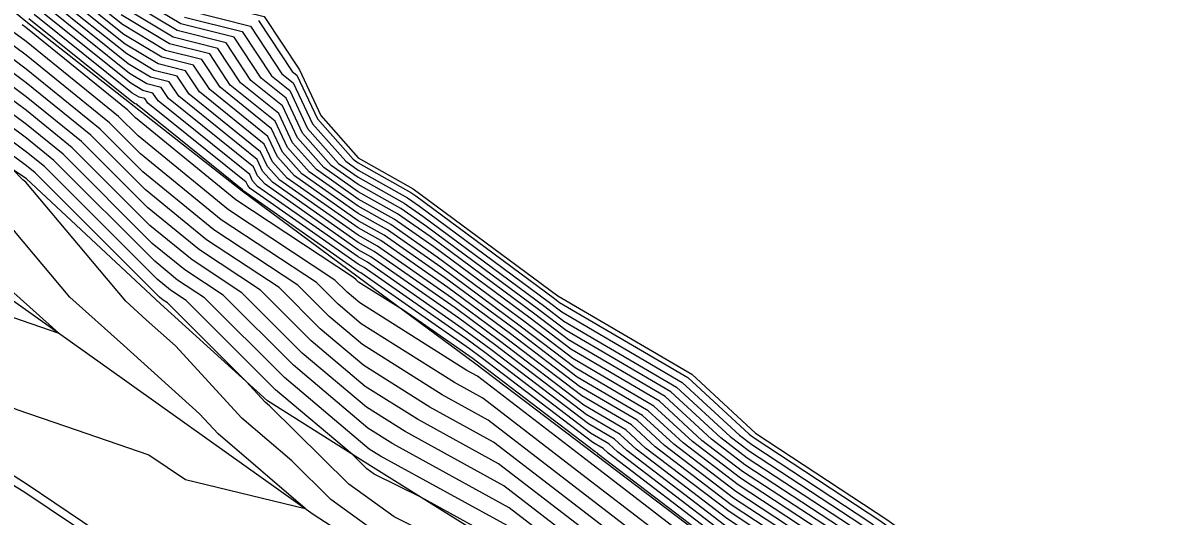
# Model space of a CAD drawing. Extents: x 2188792 to 2191981, y 386090 to 389710.
# Drawn here: x 2189286.1 to 2189350, y 386730.1 to 386757.7 of the extents above; entities that cross this region are included whole.
import ezdxf

# ---------------------------------------------------------------- set-up
doc = ezdxf.new("R2010")
doc.units = 0
for name, color, linetype in [('DTM Contours Major', 7, 'Continuous'), ('DTM Contours Minor', 7, 'Continuous'), ('PH Exist DTM Breakline', 7, 'Continuous')]:
    doc.layers.add(name, color=color, linetype=linetype)

msp = doc.modelspace()

# ---------------------------------------------------------------- linework, layer by layer
at = {"layer": 'DTM Contours Major'}
for points in [[(2189350.803, 386708.746), (2189348.137, 386709.86), (2189344.404, 386712.638), (2189341.844, 386713.657), (2189338.016, 386716.622), (2189335.898, 386718.473), (2189331.438, 386721.888), (2189330.049, 386723.079), (2189324.559, 386727.289), (2189322.887, 386728.242), (2189317.443, 386732.429), (2189311.899, 386736.693), (2189310.308, 386737.567), (2189305.092, 386740.858), (2189303.797, 386741.948), (2189302.579, 386743.164), (2189297.251, 386746.677), (2189292.729, 386750.366), (2189290.991, 386752.103), (2189286.332, 386755.884), (2189285.181, 386756.736), (2189280.325, 386762.016)], [(2189252.164, 386752.109), (2189257.384, 386749.913), (2189259.185, 386749.421), (2189269.363, 386743.31), (2189269.847, 386742.862), (2189270.259, 386742.734), (2189278.137, 386739.097), (2189279.886, 386738.636), (2189285.816, 386736.06), (2189288.533, 386735.128), (2189293.202, 386733.527), (2189295.263, 386732.153), (2189301.954, 386730.526), (2189297.087, 386734.696), (2189296.046, 386735.828), (2189291.781, 386739.657), (2189288.778, 386742.351), (2189285.689, 386746.033), (2189283.259, 386747.926), (2189280.178, 386751.106), (2189278.916, 386752.132), (2189275.11, 386756.309), (2189274.641, 386756.823), (2189270.038, 386760.305)], [(2189351.934, 386716.805), (2189347.214, 386719.546), (2189345.805, 386720.583), (2189339.322, 386724.497), (2189337.946, 386725.501), (2189333.966, 386728.419), (2189332.481, 386729.552), (2189326.694, 386733.347), (2189325.216, 386734.475), (2189322.423, 386737.05), (2189316.564, 386740.485), (2189315.088, 386741.609), (2189308.744, 386746.304), (2189307.309, 386747.306), (2189304.927, 386748.648), (2189303.404, 386749.715), (2189301.801, 386751.516), (2189300.882, 386753.477), (2189299.494, 386754.593), (2189297.976, 386756.889), (2189294.993, 386757.634), (2189291.419, 386759.784)], [(2189352.223, 386713.35), (2189348.783, 386715.906), (2189346.045, 386717.495), (2189342.736, 386719.933), (2189338.842, 386722.283), (2189335.61, 386724.642), (2189333.144, 386726.45), (2189329.657, 386729.111), (2189326.058, 386731.471), (2189322.586, 386734.119), (2189320.843, 386735.727), (2189317.186, 386737.871), (2189313.72, 386740.512), (2189309.746, 386743.453), (2189306.374, 386745.807), (2189304.925, 386746.623), (2189301.348, 386749.129), (2189300.407, 386750.188), (2189299.867, 386751.339), (2189296.608, 386753.963), (2189295.704, 386755.328), (2189293.931, 386755.771), (2189291.806, 386757.049), (2189288.558, 386759.652)], [(2189351.048, 386710.983), (2189345.632, 386715.007), (2189344.877, 386715.445), (2189339.667, 386719.282), (2189338.362, 386720.07), (2189333.273, 386723.783), (2189332.323, 386724.48), (2189326.832, 386728.671), (2189325.422, 386729.595), (2189319.956, 386733.764), (2189319.263, 386734.404), (2189317.808, 386735.257), (2189312.351, 386739.415), (2189310.747, 386740.602), (2189305.438, 386744.309), (2189304.924, 386744.598), (2189299.292, 386748.544), (2189299.012, 386748.859), (2189298.852, 386749.201), (2189293.721, 386753.332), (2189293.433, 386753.766), (2189292.869, 386753.907), (2189292.193, 386754.314), (2189287.079, 386758.411)], [(2189350.88, 386706.555), (2189344.627, 386709.166), (2189344.358, 386709.366), (2189339.883, 386711.147), (2189337.744, 386711.965), (2189337.364, 386712.161), (2189336.942, 386712.676), (2189331.419, 386717.501), (2189330.448, 386718.245), (2189325.328, 386722.636), (2189323.285, 386724.202), (2189316.915, 386727.835), (2189315.157, 386729.187), (2189313.366, 386730.564), (2189306.852, 386734.145), (2189305.466, 386735.019), (2189301.292, 386738.533), (2189297.368, 386742.451), (2189295.22, 386743.868), (2189293.396, 386745.356), (2189288.398, 386750.351), (2189286.348, 386752.015), (2189282.846, 386754.607)]]:
    msp.add_lwpolyline(points, dxfattribs=at)
at = {"layer": 'DTM Contours Minor'}
for points in [[(2189253.64, 386755.405), (2189255.096, 386754.793), (2189262.628, 386752.734), (2189265.756, 386750.856), (2189270.802, 386746.183), (2189275.102, 386744.845), (2189278.291, 386743.372), (2189283.957, 386741.879), (2189285.087, 386741.388), (2189288.163, 386740.333), (2189285.651, 386742.587), (2189285.063, 386743.289), (2189280.365, 386746.947), (2189279.118, 386748.234), (2189275.604, 386751.091), (2189273.589, 386753.302), (2189270.336, 386756.871), (2189266.613, 386756.912), (2189264.202, 386759.616), (2189258.454, 386760.646), (2189256.219, 386763.192), (2189249.036, 386760.62), (2189254.726, 386771.528), (2189250.007, 386775.187)], [(2189350.788, 386709.185), (2189348.839, 386709.998), (2189344.414, 386713.292), (2189342.679, 386713.982), (2189338.058, 386717.563), (2189336.794, 386718.667), (2189331.636, 386722.616), (2189330.993, 386723.168), (2189324.814, 386727.906), (2189324.082, 386728.323), (2189317.9, 386733.078), (2189311.605, 386737.919), (2189310.999, 386738.252), (2189305.017, 386742.025), (2189304.298, 386742.631), (2189303.621, 386743.306), (2189297.657, 386747.238), (2189292.596, 386751.368), (2189291.509, 386752.454), (2189286.329, 386756.658), (2189285.648, 386757.162), (2189281.195, 386762.005)], [(2189350.818, 386708.308), (2189347.435, 386709.721), (2189344.395, 386711.983), (2189341.008, 386713.331), (2189337.975, 386715.682), (2189335.003, 386718.278), (2189331.24, 386721.159), (2189329.105, 386722.991), (2189324.305, 386726.671), (2189321.693, 386728.161), (2189316.986, 386731.781), (2189312.192, 386735.467), (2189309.617, 386736.883), (2189305.167, 386739.69), (2189303.296, 386741.265), (2189301.537, 386743.021), (2189296.845, 386746.115), (2189292.862, 386749.364), (2189290.472, 386751.753), (2189286.335, 386755.11), (2189284.714, 386756.31), (2189280.373, 386761.031)], [(2189350.834, 386707.87), (2189346.733, 386709.582), (2189344.386, 386711.329), (2189340.172, 386713.006), (2189337.933, 386714.741), (2189334.107, 386718.084), (2189331.042, 386720.431), (2189328.161, 386722.902), (2189324.05, 386726.054), (2189320.499, 386728.079), (2189316.528, 386731.132), (2189312.486, 386734.241), (2189308.926, 386736.198), (2189305.242, 386738.522), (2189302.795, 386740.582), (2189300.495, 386742.879), (2189296.438, 386745.553), (2189292.996, 386748.362), (2189289.954, 386751.402), (2189286.339, 386754.336), (2189284.247, 386755.884), (2189280.42, 386760.046)], [(2189352.458, 386713.823), (2189349.413, 386716.086), (2189346.279, 386717.905), (2189343.35, 386720.063), (2189338.938, 386722.726), (2189336.077, 386724.814), (2189333.308, 386726.844), (2189330.222, 386729.2), (2189326.186, 386731.847), (2189323.112, 386734.191), (2189321.159, 386735.991), (2189317.061, 386738.394), (2189313.994, 386740.732), (2189309.545, 386744.023), (2189306.561, 386746.107), (2189304.926, 386747.028), (2189301.759, 386749.246), (2189300.686, 386750.453), (2189300.07, 386751.767), (2189297.185, 386754.089), (2189296.159, 386755.64), (2189294.143, 386756.144), (2189291.729, 386757.596), (2189288.854, 386759.9)], [(2189350.849, 386707.432), (2189346.031, 386709.443), (2189344.377, 386710.675), (2189339.337, 386712.681), (2189337.891, 386713.8), (2189333.211, 386717.89), (2189330.844, 386719.702), (2189327.216, 386722.813), (2189323.795, 386725.437), (2189319.304, 386727.998), (2189316.071, 386730.484), (2189312.779, 386733.016), (2189308.234, 386735.514), (2189305.317, 386737.354), (2189302.294, 386739.899), (2189299.453, 386742.736), (2189296.032, 386744.991), (2189293.129, 386747.36), (2189289.435, 386751.052), (2189286.342, 386753.562), (2189283.78, 386755.458), (2189280.468, 386759.061)], [(2189351.753, 386712.403), (2189347.522, 386715.546), (2189345.578, 386716.675), (2189341.508, 386719.673), (2189338.65, 386721.398), (2189334.675, 386724.298), (2189332.815, 386725.662), (2189328.527, 386728.935), (2189325.804, 386730.721), (2189321.534, 386733.977), (2189320.211, 386735.198), (2189317.435, 386736.825), (2189313.172, 386740.074), (2189310.146, 386742.313), (2189305.999, 386745.208), (2189304.925, 386745.813), (2189300.526, 386748.895), (2189299.849, 386749.656), (2189299.461, 386750.484), (2189295.453, 386753.71), (2189294.796, 386754.703), (2189293.506, 386755.025), (2189291.961, 386755.955), (2189287.966, 386759.156)], [(2189351.988, 386712.877), (2189348.153, 386715.726), (2189345.812, 386717.085), (2189342.122, 386719.803), (2189338.746, 386721.841), (2189335.142, 386724.47), (2189332.98, 386726.056), (2189329.092, 386729.023), (2189325.931, 386731.096), (2189322.06, 386734.048), (2189320.527, 386735.462), (2189317.31, 386737.348), (2189313.446, 386740.293), (2189309.946, 386742.883), (2189306.186, 386745.508), (2189304.925, 386746.218), (2189300.937, 386749.012), (2189300.128, 386749.922), (2189299.664, 386750.911), (2189296.03, 386753.837), (2189295.25, 386755.015), (2189293.719, 386755.398), (2189291.883, 386756.502), (2189288.262, 386759.404)], [(2189351.304, 386716.625), (2189346.98, 386719.136), (2189345.191, 386720.453), (2189339.226, 386724.054), (2189337.479, 386725.329), (2189333.801, 386728.025), (2189331.916, 386729.464), (2189326.567, 386732.972), (2189324.69, 386734.404), (2189322.107, 386736.785), (2189316.688, 386739.962), (2189314.815, 386741.39), (2189308.945, 386745.734), (2189307.122, 386747.006), (2189304.926, 386748.243), (2189302.993, 386749.598), (2189301.522, 386751.251), (2189300.679, 386753.049), (2189298.917, 386754.467), (2189297.521, 386756.577), (2189294.781, 386757.262), (2189291.497, 386759.237)], [(2189350.801, 386706.119), (2189344.37, 386708.406), (2189342.923, 386709.147), (2189337.347, 386711.279), (2189334.851, 386712.569), (2189332.078, 386715.949), (2189330.524, 386717.307), (2189330.25, 386717.516), (2189324.384, 386722.548), (2189323.031, 386723.585), (2189315.721, 386727.753), (2189314.7, 386728.539), (2189313.66, 386729.339), (2189306.16, 386733.46), (2189305.541, 386733.851), (2189300.791, 386737.85), (2189296.326, 386742.309), (2189294.813, 386743.306), (2189293.529, 386744.354), (2189287.879, 386750.001), (2189286.351, 386751.241), (2189282.379, 386754.181), (2189280.61, 386756.105), (2189277.071, 386758.782)], [(2189351.283, 386711.456), (2189346.262, 386715.187), (2189345.111, 386715.855), (2189340.281, 386719.412), (2189338.458, 386720.513), (2189333.741, 386723.955), (2189332.487, 386724.874), (2189327.397, 386728.759), (2189325.55, 386729.971), (2189320.482, 386733.835), (2189319.579, 386734.668), (2189317.684, 386735.779), (2189312.625, 386739.635), (2189310.547, 386741.173), (2189305.625, 386744.609), (2189304.924, 386745.003), (2189299.704, 386748.661), (2189299.291, 386749.125), (2189299.055, 386749.629), (2189294.298, 386753.458), (2189293.888, 386754.079), (2189293.081, 386754.28), (2189292.115, 386754.861), (2189287.375, 386758.659)], [(2189351.518, 386711.93), (2189346.892, 386715.366), (2189345.344, 386716.265), (2189340.894, 386719.542), (2189338.554, 386720.955), (2189334.208, 386724.127), (2189332.651, 386725.268), (2189327.962, 386728.847), (2189325.677, 386730.346), (2189321.008, 386733.906), (2189319.895, 386734.933), (2189317.559, 386736.302), (2189312.899, 386739.854), (2189310.346, 386741.743), (2189305.812, 386744.908), (2189304.925, 386745.408), (2189300.115, 386748.778), (2189299.57, 386749.39), (2189299.258, 386750.056), (2189294.876, 386753.584), (2189294.342, 386754.391), (2189293.294, 386754.653), (2189292.038, 386755.408), (2189287.671, 386758.908)], [(2189350.674, 386716.445), (2189346.746, 386718.725), (2189344.577, 386720.323), (2189339.13, 386723.611), (2189337.011, 386725.157), (2189333.637, 386727.631), (2189331.351, 386729.376), (2189326.44, 386732.597), (2189324.164, 386734.333), (2189321.791, 386736.521), (2189316.813, 386739.439), (2189314.541, 386741.171), (2189309.145, 386745.163), (2189306.935, 386746.706), (2189304.926, 386747.838), (2189302.582, 386749.48), (2189301.243, 386750.985), (2189300.476, 386752.622), (2189298.34, 386754.341), (2189297.067, 386756.265), (2189294.568, 386756.889), (2189291.574, 386758.69)], [(2189350.864, 386706.993), (2189345.329, 386709.305), (2189344.368, 386710.021), (2189338.501, 386712.355), (2189337.85, 386712.86), (2189332.315, 386717.696), (2189330.646, 386718.973), (2189326.272, 386722.725), (2189323.54, 386724.82), (2189318.11, 386727.916), (2189315.614, 386729.836), (2189313.073, 386731.79), (2189307.543, 386734.829), (2189305.392, 386736.187), (2189301.793, 386739.216), (2189298.411, 386742.594), (2189295.626, 386744.43), (2189293.263, 386746.358), (2189288.917, 386750.702), (2189286.345, 386752.788), (2189283.313, 386755.033), (2189280.515, 386758.075)], [(2189325.168, 386728.845), (2189318.904, 386733.622), (2189318.631, 386733.875), (2189318.057, 386734.211), (2189311.804, 386738.977), (2189311.148, 386739.462), (2189305.064, 386743.71), (2189304.924, 386743.789), (2189298.47, 386748.31), (2189298.455, 386748.327), (2189298.446, 386748.346), (2189292.566, 386753.08), (2189292.525, 386753.142), (2189292.444, 386753.162), (2189292.347, 386753.22), (2189286.488, 386757.915)], [(2189350.813, 386710.509), (2189345.001, 386714.827), (2189344.644, 386715.035), (2189339.053, 386719.152), (2189338.266, 386719.627), (2189332.806, 386723.611), (2189332.158, 386724.086), (2189326.267, 386728.583), (2189325.295, 386729.22), (2189319.43, 386733.693), (2189318.947, 386734.139), (2189317.932, 386734.734), (2189312.078, 386739.196), (2189310.947, 386740.032), (2189305.251, 386744.009), (2189304.924, 386744.193), (2189298.881, 386748.427), (2189298.734, 386748.593), (2189298.649, 386748.774), (2189293.144, 386753.206), (2189292.979, 386753.454), (2189292.657, 386753.535), (2189292.27, 386753.767), (2189286.783, 386758.163)], [(2189350.044, 386716.266), (2189346.513, 386718.315), (2189343.963, 386720.193), (2189339.034, 386723.169), (2189336.544, 386724.985), (2189333.473, 386727.238), (2189330.786, 386729.288), (2189326.313, 386732.222), (2189323.638, 386734.262), (2189321.475, 386736.256), (2189316.937, 386738.916), (2189314.267, 386740.951), (2189309.345, 386744.593), (2189306.748, 386746.407), (2189304.926, 386747.433), (2189302.171, 386749.363), (2189300.964, 386750.719), (2189300.273, 386752.194), (2189297.762, 386754.215), (2189296.613, 386755.952), (2189294.356, 386756.516), (2189291.651, 386758.143)], [(2189295.205, 386758.007), (2189298.43, 386757.202), (2189300.072, 386754.72), (2189301.085, 386753.904), (2189302.08, 386751.782), (2189303.815, 386749.832), (2189304.927, 386749.053), (2189307.496, 386747.606), (2189308.544, 386746.874), (2189315.362, 386741.829), (2189316.439, 386741.008), (2189322.739, 386737.315), (2189325.742, 386734.546), (2189326.822, 386733.723), (2189333.046, 386729.64), (2189334.13, 386728.813), (2189338.413, 386725.672), (2189339.418, 386724.939), (2189346.419, 386720.713), (2189347.447, 386719.956), (2189352.565, 386716.985)], [(2189295.418, 386758.38), (2189298.884, 386757.514), (2189300.649, 386754.846), (2189301.288, 386754.332), (2189302.359, 386752.048), (2189304.226, 386749.949), (2189304.927, 386749.458), (2189307.683, 386747.905), (2189308.344, 386747.444), (2189315.636, 386742.048), (2189316.315, 386741.531), (2189323.055, 386737.579), (2189326.269, 386734.617), (2189326.949, 386734.098), (2189333.611, 386729.728), (2189334.294, 386729.207), (2189338.88, 386725.844), (2189339.514, 386725.382), (2189347.032, 386720.843), (2189347.681, 386720.366), (2189353.195, 386717.165)], [(2189299.338, 386757.826), (2189301.226, 386754.972), (2189301.49, 386754.759), (2189302.637, 386752.314), (2189304.637, 386750.066), (2189304.927, 386749.863), (2189307.87, 386748.205), (2189308.143, 386748.014), (2189315.91, 386742.268), (2189316.191, 386742.053), (2189323.371, 386737.844), (2189326.795, 386734.688), (2189327.076, 386734.473), (2189334.176, 386729.817), (2189334.459, 386729.601), (2189339.348, 386726.016), (2189339.61, 386725.825), (2189347.646, 386720.973), (2189347.914, 386720.776), (2189353.825, 386717.345)], [(2189325.041, 386728.47), (2189318.378, 386733.551), (2189318.315, 386733.61), (2189318.181, 386733.688), (2189311.53, 386738.757), (2189311.348, 386738.892), (2189307.481, 386741.592), (2189304.942, 386743.193), (2189304.799, 386743.314), (2189304.664, 386743.449), (2189298.063, 386747.8), (2189292.462, 386752.37), (2189292.028, 386752.804), (2189286.326, 386757.431), (2189286.115, 386757.587)], [(2189352.04, 386702.555), (2189346.564, 386705.333), (2189344.418, 386706.096), (2189338.242, 386709.261), (2189336.553, 386709.907), (2189329.825, 386713.383), (2189328.664, 386714.798), (2189324.964, 386717.584), (2189322.498, 386722.216), (2189322.333, 386722.362), (2189314.417, 386725.86), (2189312.642, 386727.217), (2189306.938, 386730.051), (2189304.396, 386731.888), (2189299.954, 386736.259), (2189299.713, 386736.465), (2189298.646, 386737.627), (2189294.242, 386742.024), (2189294.001, 386742.183), (2189293.796, 386742.349), (2189286.842, 386749.3), (2189286.358, 386749.693), (2189281.445, 386753.329)], [(2189313.953, 386728.113), (2189308.417, 386731.156), (2189305.817, 386732.447), (2189305.408, 386732.743), (2189304.594, 386733.544), (2189300.291, 386737.167), (2189295.284, 386742.166), (2189294.407, 386742.744), (2189293.663, 386743.352), (2189287.361, 386749.65), (2189286.355, 386750.467), (2189281.912, 386753.755)], [(2189308.058, 386727.655), (2189303.384, 386731.032), (2189301.2, 386733.182), (2189298.4, 386735.581), (2189294.689, 386739.617), (2189293.056, 386741.084), (2189291.905, 386742.116), (2189286.316, 386748.777), (2189286.153, 386748.904), (2189285.574, 386749.502)], [(2189285.539, 386731.892), (2189286.2, 386731.478), (2189291.924, 386727.63)]]:
    msp.add_lwpolyline(points, dxfattribs=at)
at = {"layer": 'PH Exist DTM Breakline'}
for points in [[(2189256.097, 386799.77), (2189259.166, 386796.152), (2189264.151, 386790.565), (2189268.219, 386787.651), (2189272.784, 386783.661), (2189275.847, 386780.823), (2189280.483, 386775.468), (2189283.227, 386771.625), (2189285.024, 386769.266), (2189291.133, 386761.811), (2189295.78, 386759.016), (2189299.659, 386758.046), (2189301.634, 386755.061), (2189302.834, 386752.501), (2189304.927, 386750.148), (2189308.002, 386748.416), (2189316.103, 386742.422), (2189323.594, 386738.03), (2189327.166, 386734.738), (2189334.574, 386729.879), (2189339.677, 386726.137), (2189348.079, 386721.065), (2189354.27, 386717.471)], [(2189350.894, 386706.136), (2189344.355, 386709.112), (2189337.815, 386712.088), (2189330.173, 386717.231), (2189322.53, 386722.374), (2189314.066, 386727.641), (2189305.602, 386732.907), (2189299.837, 386736.549), (2189293.847, 386741.97), (2189286.361, 386748.975), (2189280.773, 386752.717), (2189275.186, 386756.458), (2189269.598, 386760.2), (2189264.258, 386766.071), (2189258.919, 386771.941), (2189256.544, 386778.518), (2189254.169, 386785.095), (2189251.236, 386792.58)], [(2189256.48, 386791.682), (2189261.173, 386784.366), (2189265.865, 386777.05), (2189274.256, 386767.721), (2189280.29, 386762.75), (2189286.324, 386757.778), (2189292.373, 386753.037), (2189298.422, 386748.296), (2189304.924, 386743.485), (2189311.425, 386738.673), (2189318.219, 386733.53), (2189325.013, 386728.387), (2189331.807, 386723.244), (2189338.12, 386718.954), (2189344.433, 386714.665), (2189350.746, 386710.375), (2189360.188, 386707.089), (2189367.691, 386706.227), (2189375.194, 386705.365), (2189383.702, 386705.665), (2189392.209, 386705.966), (2189400.716, 386706.267), (2189409.404, 386708.669)], [(2189245.998, 386757.141), (2189254.21, 386756.681), (2189264.155, 386754.205), (2189271.877, 386749.919), (2189278.396, 386746.281), (2189284.915, 386742.643), (2189290.745, 386738.497), (2189296.575, 386734.351), (2189302.406, 386730.205), (2189308.797, 386726.075), (2189315.189, 386721.944), (2189321.581, 386717.814), (2189327.973, 386713.683), (2189336.207, 386709.311), (2189344.442, 386704.939), (2189352.677, 386700.567), (2189359.866, 386698.283), (2189367.056, 386695.999), (2189374.074, 386695.015), (2189381.092, 386694.032), (2189389.715, 386693.994), (2189398.339, 386693.957), (2189409.732, 386695.17)], [(2189406.773, 386683.091), (2189395.078, 386683.137), (2189387.259, 386683.816), (2189379.439, 386684.495), (2189371.528, 386686.362), (2189362.648, 386688.714), (2189349.965, 386691.586), (2189338.276, 386697.396), (2189330.71, 386702.211), (2189323.145, 386707.025), (2189317.096, 386711.12), (2189311.047, 386715.214), (2189304.998, 386719.309), (2189298.795, 386723.494), (2189292.593, 386727.679), (2189286.39, 386731.864), (2189278.068, 386737.187), (2189269.745, 386742.511), (2189258.103, 386748.38), (2189250.807, 386749.077)]]:
    msp.add_lwpolyline(points, dxfattribs=at)

doc.saveas('drawing.dxf')
